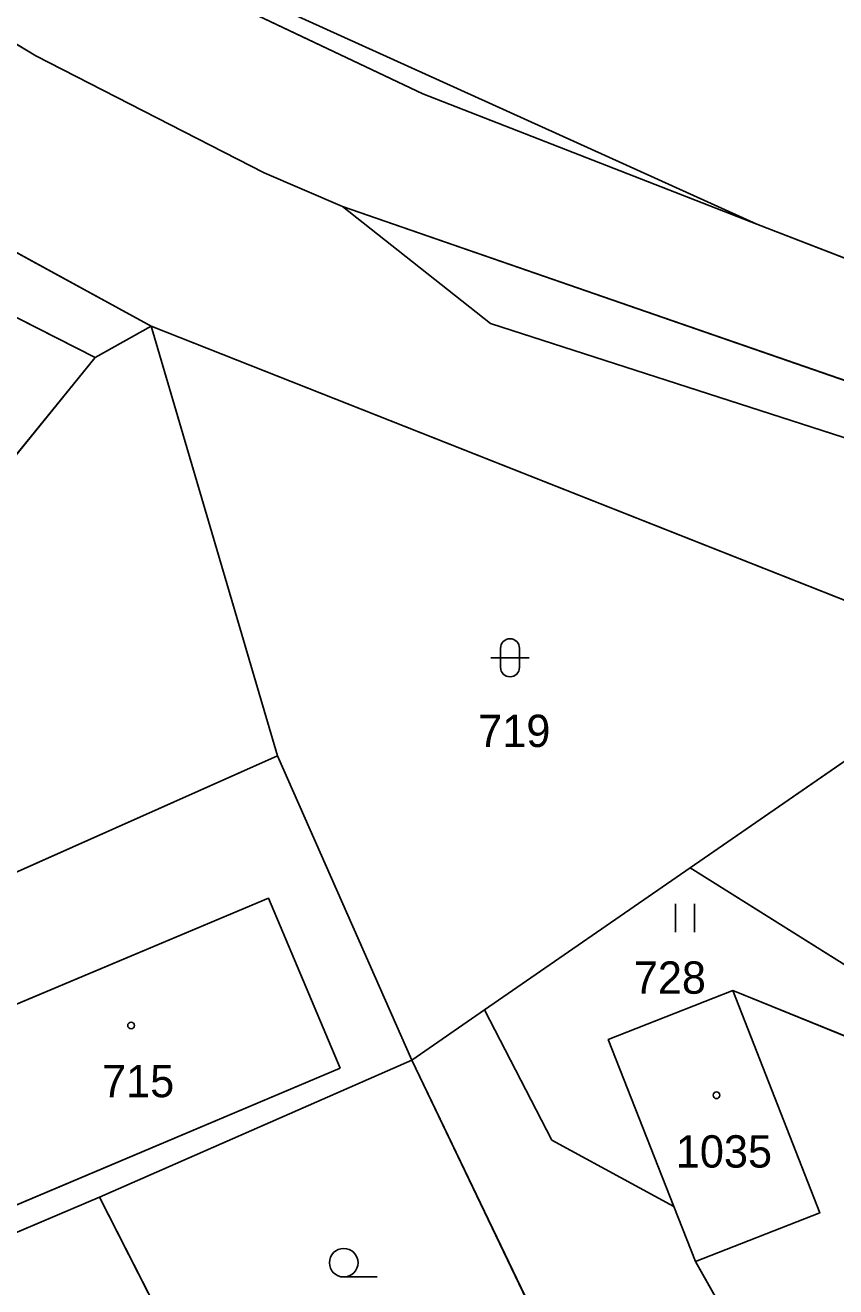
# Model space of a CAD drawing. Extents: x -689422 to -685210, y -987725 to -982160.
# Drawn here: x -686901.7 to -686859, y -985752.9 to -985686.6 of the extents above; entities that cross this region are included whole.
import ezdxf

# ---------------------------------------------------------------- set-up
doc = ezdxf.new("R2010")
doc.units = 0
for name, color, linetype in [('KN_Budovy', 7, 'Continuous'), ('KN_Hranice_parcel', 7, 'Continuous'), ('KN_Hranice_parcel_vnitrni_kresba', 7, 'Continuous'), ('KN_Parcelni cisla', 7, 'Continuous'), ('KN_Polygon parcely', 7, 'Continuous'), ('KN_Popisy_pomistni nazvy nazvy ulic', 7, 'Continuous'), ('KN_POZEMKY_OSTATNI PLOCHA', 7, 'Continuous'), ('KN_POZEMKY_TTP', 7, 'Continuous'), ('KN_POZEMKY_VODNI_PLOCHA', 7, 'Continuous'), ('KN_POZEMKY_ZAHRADA', 7, 'Continuous'), ('KN_POZEMKY_ZASTAVENA PLOCHA', 7, 'Continuous'), ('KN_VYUZITI_07_vodni plocha_tok prirozeny', 7, 'Continuous'), ('KN_VYUZITI_16_ostatni plocha_silnice', 7, 'Continuous'), ('KN_VYUZITI_17_ostatni plocha_ostatni komunikace', 7, 'Continuous'), ('KN_VYUZITI_26_ostatni plocha_jina plocha', 7, 'Continuous'), ('KN_VYUZITI_27_ostatni plocha_neplodna puda', 7, 'Continuous'), ('KN_Značky budov', 7, 'Continuous'), ('KN_Značky kultur', 7, 'Continuous')]:
    doc.layers.add(name, color=color, linetype=linetype)

msp = doc.modelspace()

# ---------------------------------------------------------------- linework, layer by layer
at = {"layer": 'KN_Budovy'}
for points in [[(-686885.1, -985741.45), (-686888.87, -985732.5), (-686907.56, -985740.36), (-686903.78, -985749.33)], [(-686871, -985739.94), (-686867.56, -985748.72), (-686866.42, -985751.61), (-686859.88, -985749.05), (-686864.45, -985737.36)]]:
    msp.add_lwpolyline(points, close=True, dxfattribs=at)
at = {"layer": 'KN_Hranice_parcel'}
for p, q in [((-686863.2, -985697.07), (-686889.33, -985685.23)), ((-686895.04, -985702.44), (-686897.99, -985704.08)), ((-686895.04, -985702.44), (-686850.79, -985719.92)), ((-686888.4, -985725.02), (-686895.04, -985702.44)), ((-686850.79, -985719.92), (-686866.7, -985730.91)), ((-686909.98, -985734.62), (-686888.4, -985725.02)), ((-686881.34, -985741.02), (-686888.4, -985725.02)), ((-686866.7, -985730.91), (-686877.52, -985738.38)), ((-686841.58, -985746.66), (-686866.7, -985730.91)), ((-686877.52, -985738.38), (-686881.34, -985741.02)), ((-686867.56, -985748.72), (-686871, -985739.94)), ((-686897.75, -985748.22), (-686881.34, -985741.02)), ((-686881.34, -985741.02), (-686871.56, -985761.38)), ((-686903.26, -985750.56), (-686897.75, -985748.22)), ((-686897.75, -985748.22), (-686890.58, -985762.31)), ((-686866.42, -985751.61), (-686867.56, -985748.72))]:
    msp.add_line(p, q, dxfattribs=at)
for points in [[(-686884.97, -985696.15), (-686889.09, -985694.37), (-686901.1, -985688.22), (-686917.05, -985678.64), (-686918.68, -985677.23), (-686920.04, -985676.05), (-686941.62, -985653.92), (-686955.63, -985628.43), (-686961.37, -985614.3), (-686966.89, -985593.91), (-686967.34, -985592.3), (-686969.52, -985578.87), (-686970.74, -985554.29), (-686965.73, -985528.29), (-686959, -985512.34), (-686954.7, -985499.76), (-686943.82, -985460.5), (-686939.35, -985441.41)], [(-686895.04, -985702.44), (-686925.33, -985685.88), (-686925.63, -985685.61), (-686926.97, -985684.42), (-686943.49, -985669.72)], [(-686908.15, -985675.93), (-686897.71, -985682.17), (-686880.75, -985690.22), (-686863.2, -985697.07)], [(-686897.99, -985704.08), (-686923.35, -985691.18), (-686931.81, -985702.02), (-686934.18, -985705.64), (-686935.44, -985713.09)], [(-686830.51, -985724.27), (-686839.71, -985714.39), (-686877.2, -985702.3), (-686884.97, -985696.15)], [(-686884.97, -985696.15), (-686841.17, -985711.32), (-686806.32, -985723.41), (-686803.48, -985724.4)], [(-686802.78, -985718.53), (-686835, -985707.96), (-686863.2, -985697.07)], [(-686932.09, -985726.79), (-686922.2, -985723.63), (-686905.24, -985713.01), (-686897.99, -985704.08)], [(-686871, -985739.94), (-686864.45, -985737.36), (-686841.58, -985746.66)], [(-686877.52, -985738.38), (-686873.97, -985745.22), (-686867.56, -985748.72)], [(-686855.23, -985762.71), (-686857.74, -985760.44), (-686861.03, -985761.66), (-686864.37, -985755.23), (-686866.42, -985751.61)]]:
    msp.add_lwpolyline(points, dxfattribs=at)
at = {"layer": 'KN_Hranice_parcel_vnitrni_kresba'}
for p, q in [((-686888.87, -985732.5), (-686907.56, -985740.36)), ((-686885.1, -985741.45), (-686888.87, -985732.5)), ((-686864.45, -985737.36), (-686859.88, -985749.05)), ((-686885.1, -985741.45), (-686903.78, -985749.33)), ((-686859.88, -985749.05), (-686866.42, -985751.61))]:
    msp.add_line(p, q, dxfattribs=at)
at = {"layer": 'KN_Polygon parcely'}
for points in [[(-686880.75, -985690.22), (-686863.2, -985697.07), (-686889.33, -985685.23), (-686907.43, -985674.98), (-686910.2, -985673.3), (-686912.11, -985672.09), (-686908.15, -985675.93), (-686897.71, -985682.17)], [(-686814.92, -985688.5), (-686822.12, -985676.92), (-686889.33, -985685.23), (-686863.2, -985697.07), (-686835, -985707.96), (-686802.78, -985718.53), (-686803.27, -985716.9), (-686807.95, -985701.29)], [(-686922.2, -985723.63), (-686905.24, -985713.01), (-686897.99, -985704.08), (-686923.35, -985691.18), (-686931.81, -985702.02), (-686934.18, -985705.64), (-686935.44, -985713.09), (-686931.96, -985712.73), (-686932.83, -985704.7), (-686923.99, -985703.75), (-686922.14, -985720.89), (-686930.98, -985721.84), (-686931.72, -985714.99), (-686935.11, -985715.66), (-686932.09, -985726.79)], [(-686828.91, -985723.77), (-686821.1, -985727.36), (-686818.74, -985730.19), (-686803.48, -985724.4), (-686806.32, -985723.41), (-686841.17, -985711.32), (-686884.97, -985696.15), (-686877.2, -985702.3), (-686839.71, -985714.39), (-686830.51, -985724.27)], [(-686909.98, -985734.62), (-686888.4, -985725.02), (-686895.04, -985702.44), (-686897.99, -985704.08), (-686905.24, -985713.01), (-686922.2, -985723.63), (-686932.09, -985726.79), (-686925.89, -985741.69)], [(-686877.52, -985738.38), (-686866.7, -985730.91), (-686850.79, -985719.92), (-686895.04, -985702.44), (-686888.4, -985725.02), (-686881.34, -985741.02)], [(-686855.01, -985727.27), (-686851.74, -985722.17), (-686850.79, -985719.92), (-686866.7, -985730.91), (-686841.58, -985746.66), (-686840.46, -985745.13), (-686834.54, -985735.55), (-686834.12, -985734.87), (-686835.92, -985733.35), (-686841, -985729.08), (-686842.27, -985727.9), (-686842.45, -985728.18), (-686845.76, -985733.26)], [(-686897.75, -985748.22), (-686881.34, -985741.02), (-686888.4, -985725.02), (-686909.98, -985734.62), (-686907.56, -985740.36), (-686903.78, -985749.33), (-686903.26, -985750.56)], [(-686867.56, -985748.72), (-686871, -985739.94), (-686864.45, -985737.36), (-686841.58, -985746.66), (-686866.7, -985730.91), (-686877.52, -985738.38), (-686873.97, -985745.22)], [(-686841.58, -985746.66), (-686864.45, -985737.36), (-686871, -985739.94), (-686867.56, -985748.72), (-686866.42, -985751.61), (-686864.37, -985755.23), (-686861.03, -985761.66), (-686857.74, -985760.44), (-686855.23, -985762.71), (-686850.53, -985757.99), (-686845.58, -985752.11)], [(-686857.74, -985760.44), (-686861.03, -985761.66), (-686864.37, -985755.23), (-686866.42, -985751.61), (-686867.56, -985748.72), (-686873.97, -985745.22), (-686877.52, -985738.38), (-686881.34, -985741.02), (-686871.56, -985761.38), (-686866.82, -985769.59), (-686855.23, -985762.71)], [(-686888.61, -985765.93), (-686887.21, -985768.86), (-686883.99, -985767.1), (-686881.72, -985765.86), (-686883.2, -985763.16), (-686878.01, -985760.27), (-686876.49, -985763), (-686875.36, -985762.37), (-686871.56, -985761.38), (-686881.34, -985741.02), (-686897.75, -985748.22), (-686890.58, -985762.31)], [(-686888.61, -985765.93), (-686891.99, -985767.85), (-686894.05, -985764.36), (-686890.58, -985762.31), (-686897.75, -985748.22), (-686903.26, -985750.56), (-686914.13, -985755.19), (-686903.33, -985778.12), (-686897.8, -985787.04), (-686896.28, -985786.17), (-686897.07, -985784.79), (-686901.57, -985776.91), (-686897.06, -985774.44), (-686898.02, -985772.69), (-686893.45, -985770.18), (-686889.48, -985768.01), (-686886.63, -985773.22), (-686885.34, -985772.51), (-686885.53, -985772.2), (-686887.21, -985768.86)]]:
    msp.add_lwpolyline(points, close=True, dxfattribs=at)
for points in [[(-686815.76, -985842.91), (-686813.26, -985792.43), (-686815.04, -985787.65), (-686824.74, -985732.46), (-686828.82, -985726.09), (-686830.51, -985724.27), (-686839.71, -985714.39), (-686877.2, -985702.3), (-686884.97, -985696.15), (-686889.09, -985694.37), (-686901.1, -985688.22), (-686917.05, -985678.64)], [(-686917.05, -985678.64), (-686901.1, -985688.22), (-686889.09, -985694.37), (-686884.97, -985696.15), (-686841.17, -985711.32)], [(-686835, -985707.96), (-686863.2, -985697.07), (-686880.75, -985690.22), (-686897.71, -985682.17)], [(-686923.35, -985691.18), (-686897.99, -985704.08), (-686895.04, -985702.44), (-686925.33, -985685.88)], [(-686925.33, -985685.88), (-686895.04, -985702.44), (-686850.79, -985719.92), (-686842.27, -985727.9), (-686841, -985729.08), (-686835.92, -985733.35), (-686834.12, -985734.87), (-686834.05, -985736.66), (-686829.74, -985743.09), (-686828.3, -985748.16), (-686825.18, -985763.7), (-686823.45, -985774.56), (-686822.7, -985796.33), (-686824.21, -985881.7)]]:
    msp.add_lwpolyline(points, dxfattribs=at)
at = {"layer": 'KN_POZEMKY_OSTATNI PLOCHA'}
for p, q in [((-686901.1, -985688.22), (-686917.05, -985678.64)), ((-686897.71, -985682.17), (-686880.75, -985690.22)), ((-686880.75, -985690.22), (-686897.71, -985682.17)), ((-686863.2, -985697.07), (-686889.33, -985685.23)), ((-686889.33, -985685.23), (-686863.2, -985697.07)), ((-686925.33, -985685.88), (-686895.04, -985702.44)), ((-686889.09, -985694.37), (-686901.1, -985688.22)), ((-686880.75, -985690.22), (-686863.2, -985697.07)), ((-686863.2, -985697.07), (-686880.75, -985690.22)), ((-686897.99, -985704.08), (-686923.35, -985691.18)), ((-686884.97, -985696.15), (-686889.09, -985694.37)), ((-686841.17, -985711.32), (-686884.97, -985696.15)), ((-686884.97, -985696.15), (-686841.17, -985711.32)), ((-686877.2, -985702.3), (-686884.97, -985696.15)), ((-686863.2, -985697.07), (-686835, -985707.96)), ((-686835, -985707.96), (-686863.2, -985697.07)), ((-686895.04, -985702.44), (-686897.99, -985704.08)), ((-686888.4, -985725.02), (-686895.04, -985702.44)), ((-686895.04, -985702.44), (-686850.79, -985719.92)), ((-686839.71, -985714.39), (-686877.2, -985702.3)), ((-686850.79, -985719.92), (-686866.7, -985730.91)), ((-686881.34, -985741.02), (-686888.4, -985725.02)), ((-686866.7, -985730.91), (-686877.52, -985738.38)), ((-686877.52, -985738.38), (-686881.34, -985741.02))]:
    msp.add_line(p, q, dxfattribs=at)
at = {"layer": 'KN_POZEMKY_TTP'}
for p, q in [((-686877.52, -985738.38), (-686866.7, -985730.91)), ((-686866.7, -985730.91), (-686841.58, -985746.66)), ((-686864.45, -985737.36), (-686871, -985739.94)), ((-686841.58, -985746.66), (-686864.45, -985737.36)), ((-686873.97, -985745.22), (-686877.52, -985738.38)), ((-686871, -985739.94), (-686867.56, -985748.72)), ((-686867.56, -985748.72), (-686873.97, -985745.22))]:
    msp.add_line(p, q, dxfattribs=at)
at = {"layer": 'KN_POZEMKY_VODNI_PLOCHA'}
for p, q in [((-686917.05, -985678.64), (-686901.1, -985688.22)), ((-686895.04, -985702.44), (-686925.33, -985685.88)), ((-686901.1, -985688.22), (-686889.09, -985694.37)), ((-686889.09, -985694.37), (-686884.97, -985696.15)), ((-686884.97, -985696.15), (-686877.2, -985702.3)), ((-686850.79, -985719.92), (-686895.04, -985702.44)), ((-686877.2, -985702.3), (-686839.71, -985714.39))]:
    msp.add_line(p, q, dxfattribs=at)
at = {"layer": 'KN_POZEMKY_ZAHRADA'}
for p, q in [((-686923.35, -985691.18), (-686897.99, -985704.08)), ((-686897.99, -985704.08), (-686895.04, -985702.44)), ((-686895.04, -985702.44), (-686888.4, -985725.02)), ((-686897.99, -985704.08), (-686905.24, -985713.01)), ((-686905.24, -985713.01), (-686897.99, -985704.08)), ((-686866.7, -985730.91), (-686850.79, -985719.92)), ((-686888.4, -985725.02), (-686909.98, -985734.62)), ((-686841.58, -985746.66), (-686866.7, -985730.91)), ((-686881.34, -985741.02), (-686877.52, -985738.38)), ((-686877.52, -985738.38), (-686873.97, -985745.22)), ((-686897.75, -985748.22), (-686881.34, -985741.02)), ((-686881.34, -985741.02), (-686871.56, -985761.38)), ((-686871.56, -985761.38), (-686881.34, -985741.02)), ((-686873.97, -985745.22), (-686867.56, -985748.72)), ((-686903.26, -985750.56), (-686897.75, -985748.22)), ((-686890.58, -985762.31), (-686897.75, -985748.22)), ((-686897.75, -985748.22), (-686890.58, -985762.31)), ((-686867.56, -985748.72), (-686866.42, -985751.61)), ((-686866.42, -985751.61), (-686864.37, -985755.23))]:
    msp.add_line(p, q, dxfattribs=at)
at = {"layer": 'KN_POZEMKY_ZASTAVENA PLOCHA'}
for p, q in [((-686909.98, -985734.62), (-686888.4, -985725.02)), ((-686888.4, -985725.02), (-686881.34, -985741.02)), ((-686871, -985739.94), (-686864.45, -985737.36)), ((-686864.45, -985737.36), (-686841.58, -985746.66)), ((-686867.56, -985748.72), (-686871, -985739.94)), ((-686881.34, -985741.02), (-686897.75, -985748.22)), ((-686897.75, -985748.22), (-686903.26, -985750.56)), ((-686866.42, -985751.61), (-686867.56, -985748.72)), ((-686864.37, -985755.23), (-686866.42, -985751.61))]:
    msp.add_line(p, q, dxfattribs=at)
at = {"layer": 'KN_VYUZITI_07_vodni plocha_tok prirozeny'}
for p, q in [((-686917.05, -985678.64), (-686901.1, -985688.22)), ((-686895.04, -985702.44), (-686925.33, -985685.88)), ((-686901.1, -985688.22), (-686889.09, -985694.37)), ((-686889.09, -985694.37), (-686884.97, -985696.15)), ((-686884.97, -985696.15), (-686877.2, -985702.3)), ((-686850.79, -985719.92), (-686895.04, -985702.44)), ((-686877.2, -985702.3), (-686839.71, -985714.39))]:
    msp.add_line(p, q, dxfattribs=at)
at = {"layer": 'KN_VYUZITI_16_ostatni plocha_silnice'}
for p, q in [((-686901.1, -985688.22), (-686917.05, -985678.64)), ((-686897.71, -985682.17), (-686880.75, -985690.22)), ((-686889.09, -985694.37), (-686901.1, -985688.22)), ((-686880.75, -985690.22), (-686863.2, -985697.07)), ((-686884.97, -985696.15), (-686889.09, -985694.37)), ((-686841.17, -985711.32), (-686884.97, -985696.15)), ((-686884.97, -985696.15), (-686841.17, -985711.32)), ((-686877.2, -985702.3), (-686884.97, -985696.15)), ((-686863.2, -985697.07), (-686835, -985707.96)), ((-686839.71, -985714.39), (-686877.2, -985702.3))]:
    msp.add_line(p, q, dxfattribs=at)
at = {"layer": 'KN_VYUZITI_17_ostatni plocha_ostatni komunikace'}
for p, q in [((-686880.75, -985690.22), (-686897.71, -985682.17)), ((-686889.33, -985685.23), (-686863.2, -985697.07)), ((-686925.33, -985685.88), (-686895.04, -985702.44)), ((-686863.2, -985697.07), (-686880.75, -985690.22)), ((-686897.99, -985704.08), (-686923.35, -985691.18)), ((-686895.04, -985702.44), (-686897.99, -985704.08))]:
    msp.add_line(p, q, dxfattribs=at)
at = {"layer": 'KN_VYUZITI_26_ostatni plocha_jina plocha'}
for p, q in [((-686863.2, -985697.07), (-686889.33, -985685.23)), ((-686835, -985707.96), (-686863.2, -985697.07))]:
    msp.add_line(p, q, dxfattribs=at)
at = {"layer": 'KN_VYUZITI_27_ostatni plocha_neplodna puda'}
for p, q in [((-686888.4, -985725.02), (-686895.04, -985702.44)), ((-686895.04, -985702.44), (-686850.79, -985719.92)), ((-686850.79, -985719.92), (-686866.7, -985730.91)), ((-686881.34, -985741.02), (-686888.4, -985725.02)), ((-686866.7, -985730.91), (-686877.52, -985738.38)), ((-686877.52, -985738.38), (-686881.34, -985741.02))]:
    msp.add_line(p, q, dxfattribs=at)
at = {"layer": 'KN_Značky budov'}
for centre in [(-686896.097, -985739.199), (-686865.307, -985742.869)]:
    msp.add_circle(centre, 0.175, dxfattribs=at)
at = {"layer": 'KN_Značky kultur'}
for p, q in [((-686876.671, -985719.371), (-686876.671, -985720.372)), ((-686875.669, -985720.372), (-686875.669, -985719.371)), ((-686877.171, -985719.871), (-686875.169, -985719.871)), ((-686867.471, -985734.3), (-686867.471, -985732.8)), ((-686866.47, -985734.3), (-686866.47, -985732.8)), ((-686884.913, -985752.42), (-686883.163, -985752.42))]:
    msp.add_line(p, q, dxfattribs=at)
msp.add_circle((-686884.913, -985751.67), 0.75, dxfattribs=at)
for centre, start, end in [((-686876.17, -985719.371), 0, 180), ((-686876.17, -985720.371), 180, 359.98789)]:
    msp.add_arc(centre, 0.5, start, end, dxfattribs=at)

# ---------------------------------------------------------------- texts
at = {"layer": 'KN_Parcelni cisla'}
for s, p in [('719', (-686877.84, -985724.56)), ('728', (-686869.66, -985737.53)), ('715', (-686897.62, -985742.97)), ('1035', (-686867.45, -985746.67))]:
    msp.add_text(s, height=1.7, dxfattribs=at).set_placement(p)
at = {"layer": 'KN_Popisy_pomistni nazvy nazvy ulic'}
msp.add_text('Rychnovská', height=7.5, rotation=31, dxfattribs=at).set_placement((-686870.392, -985778.408))

doc.saveas('drawing.dxf')
